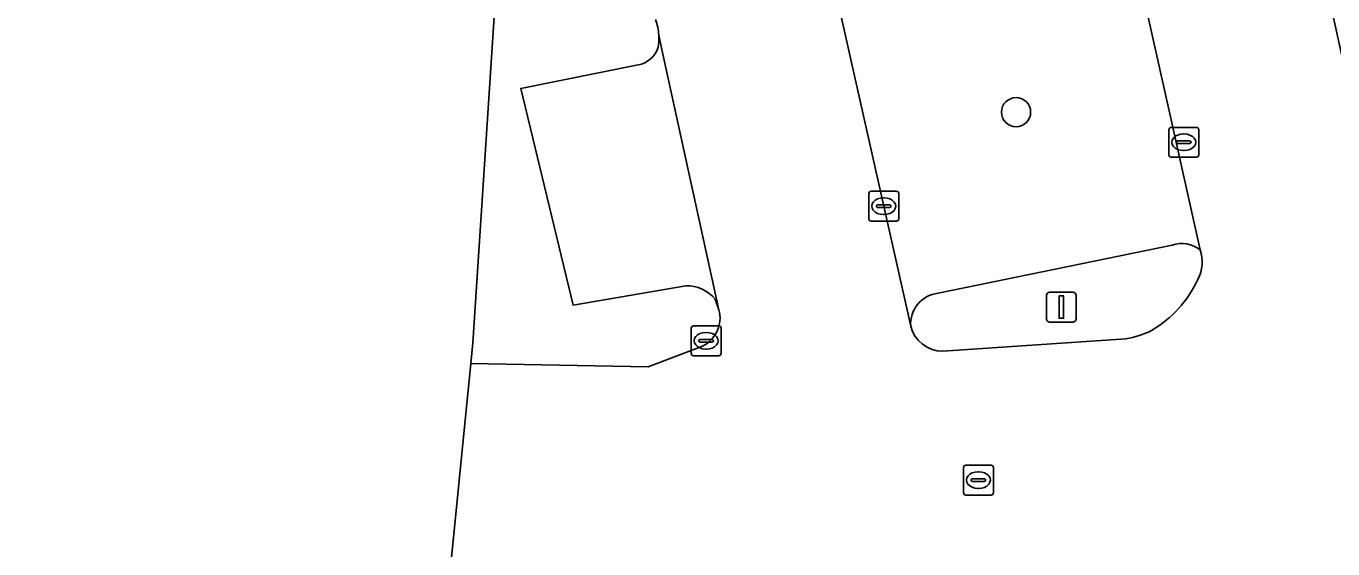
# Model space of a CAD drawing. Extents: x 160030 to 160839, y 385325 to 386450.
# Drawn here: x 160736.55 to 160780.35, y 385389.85 to 385407.38 of the extents above; entities that cross this region are included whole.
import ezdxf

# ---------------------------------------------------------------- set-up
doc = ezdxf.new("R2010")
doc.units = 0
for name, color, linetype in [('IMGEO_Boom', 7, 'Continuous'), ('IMGEO_Erf', 7, 'Continuous'), ('IMGEO_Kolk', 7, 'Continuous'), ('IMGEO_Lichtmast', 7, 'Continuous'), ('IMGEO_Muur', 7, 'Continuous'), ('IMGEO_Parkeervlak_open', 7, 'Continuous'), ('IMGEO_Rijbaan_lokaal_open', 7, 'Continuous'), ('IMGEO_Rioolput', 7, 'Continuous'), ('IMGEO_Verkeerseiland_open', 7, 'Continuous'), ('IMGEO_Voetpad_open', 7, 'Continuous')]:
    doc.layers.add(name, color=color, linetype=linetype)

msp = doc.modelspace()

# ---------------------------------------------------------------- linework, layer by layer
at = {"layer": 'IMGEO_Boom'}
msp.add_circle((160769.729, 385404.499), 0.489, dxfattribs=at)
at = {"layer": 'IMGEO_Erf'}
msp.add_lwpolyline([(160750.65, 385388), (160751.451, 385396.075), (160751.519, 385396.757), (160752.844, 385416.93)], dxfattribs=at)
at = {"layer": 'IMGEO_Kolk'}
for p, q in [((160774.851, 385403.062), (160774.851, 385403.914)), ((160774.926, 385403.988), (160775.778, 385403.988)), ((160775.852, 385403.914), (160775.852, 385403.062)), ((160775.11, 385403.482), (160775.11, 385403.494)), ((160775.548, 385403.445), (160775.15, 385403.445)), ((160775.153, 385403.531), (160775.551, 385403.531)), ((160775.339, 385403.768), (160775.364, 385403.768)), ((160775.594, 385403.494), (160775.594, 385403.482)), ((160775.778, 385402.988), (160774.926, 385402.988)), ((160775.362, 385403.208), (160775.337, 385403.208)), ((160764.794, 385400.919), (160764.794, 385401.771)), ((160764.869, 385401.845), (160765.721, 385401.845)), ((160765.282, 385401.625), (160765.307, 385401.625)), ((160765.795, 385401.771), (160765.795, 385400.919)), ((160765.053, 385401.339), (160765.053, 385401.351)), ((160765.491, 385401.302), (160765.093, 385401.302)), ((160765.096, 385401.388), (160765.494, 385401.388)), ((160765.537, 385401.351), (160765.537, 385401.339)), ((160765.721, 385400.845), (160764.869, 385400.845)), ((160765.305, 385401.065), (160765.28, 385401.065)), ((160758.84, 385396.406), (160758.84, 385397.258)), ((160758.915, 385397.332), (160759.767, 385397.332)), ((160759.841, 385397.258), (160759.841, 385396.406)), ((160759.099, 385396.826), (160759.099, 385396.838)), ((160759.537, 385396.789), (160759.139, 385396.789)), ((160759.142, 385396.875), (160759.54, 385396.875)), ((160759.328, 385397.112), (160759.353, 385397.112)), ((160759.583, 385396.838), (160759.583, 385396.826)), ((160759.351, 385396.552), (160759.326, 385396.552)), ((160759.767, 385396.332), (160758.915, 385396.332))]:
    msp.add_line(p, q, dxfattribs=at)
for points in [[(160774.851, 385403.062), (160774.851, 385403.914)], [(160774.926, 385403.988), (160775.778, 385403.988)], [(160775.852, 385403.914), (160775.852, 385403.062)], [(160775.778, 385402.988), (160774.926, 385402.988)], [(160764.794, 385400.919), (160764.794, 385401.771)], [(160764.869, 385401.845), (160765.721, 385401.845)], [(160765.795, 385401.771), (160765.795, 385400.919)], [(160765.721, 385400.845), (160764.869, 385400.845)], [(160758.84, 385396.406), (160758.84, 385397.258)], [(160758.915, 385397.332), (160759.767, 385397.332)], [(160759.841, 385397.258), (160759.841, 385396.406)], [(160759.767, 385396.332), (160758.915, 385396.332)]]:
    msp.add_lwpolyline(points, dxfattribs=at)
for centre, radius, start, end in [((160774.928, 385403.912), 0.0765, 91.552, 178.448), ((160774.928, 385403.912), 0.0765, 91.552, 178.448), ((160775.776, 385403.912), 0.0765, 1.552, 88.448), ((160775.776, 385403.912), 0.0765, 1.552, 88.448), ((160775.15, 385403.491), 0.0403, 85.8775, 175.7526), ((160775.147, 385403.481), 0.0366, 178.938, 274.7102), ((160775.551, 385403.488), 0.043, 264.8664, 352.4533), ((160775.555, 385403.493), 0.0386, 1.7309, 96.639), ((160774.928, 385403.064), 0.0765, 181.552, 268.448), ((160774.928, 385403.064), 0.0765, 181.552, 268.448), ((160775.776, 385403.064), 0.0765, 271.552, 358.448), ((160775.776, 385403.064), 0.0765, 271.552, 358.448), ((160764.871, 385401.769), 0.0765, 91.552, 178.448), ((160764.871, 385401.769), 0.0765, 91.552, 178.448), ((160765.719, 385401.769), 0.0765, 1.552, 88.448), ((160765.719, 385401.769), 0.0765, 1.552, 88.448), ((160765.093, 385401.348), 0.0403, 85.8775, 175.7526), ((160765.09, 385401.338), 0.0366, 178.938, 274.7102), ((160765.494, 385401.345), 0.043, 264.8664, 352.4533), ((160765.498, 385401.35), 0.0386, 1.7309, 96.639), ((160764.871, 385400.921), 0.0765, 181.552, 268.448), ((160764.871, 385400.921), 0.0765, 181.552, 268.448), ((160765.719, 385400.921), 0.0765, 271.552, 358.448), ((160765.719, 385400.921), 0.0765, 271.552, 358.448), ((160758.917, 385397.256), 0.0765, 91.552, 178.448), ((160758.917, 385397.256), 0.0765, 91.552, 178.448), ((160759.765, 385397.256), 0.0765, 1.552, 88.448), ((160759.765, 385397.256), 0.0765, 1.552, 88.448), ((160759.139, 385396.835), 0.0403, 85.8775, 175.7526), ((160759.136, 385396.825), 0.0366, 178.938, 274.7102), ((160759.54, 385396.832), 0.043, 264.8664, 352.4533), ((160759.544, 385396.837), 0.0386, 1.7309, 96.639), ((160758.917, 385396.408), 0.0765, 181.552, 268.448), ((160758.917, 385396.408), 0.0765, 181.552, 268.448), ((160759.765, 385396.408), 0.0765, 271.552, 358.448), ((160759.765, 385396.408), 0.0765, 271.552, 358.448)]:
    msp.add_arc(centre, radius, start, end, dxfattribs=at)
for centre, major_axis, ratio, start_param, end_param in [((160775.338, 385403.488), (-0.387, 0.002), 0.722429, 4.712389, 7.853982), ((160775.363, 385403.488), (-0.39, 0.002), 0.717154, 1.570796, 4.712389), ((160765.281, 385401.345), (-0.387, 0.002), 0.722429, 4.712389, 7.853982), ((160765.306, 385401.345), (-0.39, 0.002), 0.717154, 1.570796, 4.712389), ((160759.327, 385396.832), (-0.387, 0.002), 0.722429, 4.712389, 7.853982), ((160759.352, 385396.832), (-0.39, 0.002), 0.717154, 1.570796, 4.712389)]:
    msp.add_ellipse(centre, major_axis=major_axis, ratio=ratio, start_param=start_param, end_param=end_param, dxfattribs=at)
at = {"layer": 'IMGEO_Lichtmast'}
for p, q in [((160770.753, 385397.561), (160770.753, 385398.361)), ((160770.753, 385398.361), (160770.753, 385397.561)), ((160770.853, 385398.461), (160771.643, 385398.461)), ((160771.643, 385398.461), (160770.853, 385398.461)), ((160771.743, 385398.361), (160771.743, 385397.561)), ((160771.743, 385397.561), (160771.743, 385398.361)), ((160771.643, 385397.461), (160770.853, 385397.461)), ((160770.853, 385397.461), (160771.643, 385397.461))]:
    msp.add_line(p, q, dxfattribs=at)
msp.add_lwpolyline([(160771.173, 385398.336), (160771.323, 385398.336), (160771.323, 385397.586), (160771.173, 385397.586), (160771.173, 385398.336)], dxfattribs=at)
for centre, start, end in [((160770.853, 385398.361), 90, 180), ((160770.853, 385398.361), 90, 180), ((160771.643, 385398.361), 0, 90), ((160771.643, 385398.361), 360, 90), ((160770.853, 385397.561), 180, 270), ((160770.853, 385397.561), 180, 270), ((160771.643, 385397.561), 270, 0), ((160771.643, 385397.561), 270, 0)]:
    msp.add_arc(centre, 0.1, start, end, dxfattribs=at)
at = {"layer": 'IMGEO_Muur'}
for points in [[(160750.705, 385427.021), (160752.844, 385416.93), (160751.519, 385396.757)], [(160751.451, 385396.075), (160751.519, 385396.757)], [(160750.65, 385388), (160751.451, 385396.075)]]:
    msp.add_lwpolyline(points, dxfattribs=at)
at = {"layer": 'IMGEO_Parkeervlak_open'}
for points in [[(160757.25, 385438.208), (160760.234, 385424.445), (160763.204, 385410.646), (160766.199, 385397.317)], [(160775.9, 385399.882), (160774.858, 385404.541), (160772.992, 385412.884), (160770.389, 385424.525)], [(160759.648, 385398.225), (160759.771, 385397.868), (160757.835, 385406.699), (160757.752, 385407.084)], [(160757.063, 385406.081), (160753.127, 385405.293), (160754.88, 385398.029), (160758.657, 385398.674)], [(160767.114, 385398.427), (160774.965, 385400.039)]]:
    msp.add_lwpolyline(points, dxfattribs=at)
for centre, radius, start, end in [((160755.934, 385406.974), 1.822, 349.531, 3.4619), ((160756.919, 385406.921), 0.852, 279.6992, 340.9595), ((160775.286, 385399.09), 1.002, 52.2345, 108.7017), ((160758.687, 385397.421), 1.253, 39.8996, 91.352), ((160767.234, 385397.396), 1.038, 96.6515, 184.3493)]:
    msp.add_arc(centre, radius, start, end, dxfattribs=at)
at = {"layer": 'IMGEO_Rijbaan_lokaal_open'}
for points in [[(160759.214, 385396.647), (160757.396, 385395.957), (160751.451, 385396.075), (160750.65, 385388), (160753.902, 385388.053), (160757.033, 385388.105), (160760.164, 385388.156), (160763.295, 385388.207), (160765.988, 385388.375), (160769.168, 385388.608), (160772.347, 385388.841), (160775.527, 385389.074), (160778.707, 385389.307), (160781.886, 385389.54), (160784.316, 385389.718), (160773.25, 385440.048), (160771.31, 385448.855)], [(160766.361, 385438.9), (160767.136, 385439.072), (160768.373, 385433.541), (160770.389, 385424.525), (160772.992, 385412.884), (160774.858, 385404.541), (160775.9, 385399.882)], [(160766.199, 385397.317), (160763.204, 385410.646), (160760.234, 385424.445), (160757.25, 385438.208)], [(160757.752, 385407.084), (160757.835, 385406.699), (160759.771, 385397.868)], [(160773.414, 385396.898), (160767.278, 385396.479)]]:
    msp.add_lwpolyline(points, dxfattribs=at)
for centre, radius, start, end in [((160755.89, 385406.967), 1.866, 3.596, 19.8342), ((160774.746, 385399.474), 1.224, 331.54, 19.4592), ((160772.307, 385400.504), 3.868, 300.5012, 335.3442), ((160758.742, 385397.6), 1.064, 296.3669, 14.5897), ((160767.278, 385397.593), 1.114, 194.3273, 270.0037), ((160772.803, 385400.281), 3.438, 280.2377, 295.2614)]:
    msp.add_arc(centre, radius, start, end, dxfattribs=at)
at = {"layer": 'IMGEO_Rioolput'}
for p, q in [((160767.967, 385391.734), (160767.967, 385392.586)), ((160768.042, 385392.66), (160768.894, 385392.66)), ((160768.455, 385392.44), (160768.48, 385392.44)), ((160768.968, 385392.586), (160768.968, 385391.734)), ((160768.226, 385392.154), (160768.226, 385392.166)), ((160768.664, 385392.117), (160768.266, 385392.117)), ((160768.269, 385392.203), (160768.667, 385392.203)), ((160768.71, 385392.166), (160768.71, 385392.154)), ((160768.894, 385391.66), (160768.042, 385391.66)), ((160768.478, 385391.88), (160768.453, 385391.88))]:
    msp.add_line(p, q, dxfattribs=at)
for points in [[(160767.967, 385391.734), (160767.967, 385392.586)], [(160768.042, 385392.66), (160768.894, 385392.66)], [(160768.968, 385392.586), (160768.968, 385391.734)], [(160768.894, 385391.66), (160768.042, 385391.66)]]:
    msp.add_lwpolyline(points, dxfattribs=at)
for centre, radius, start, end in [((160768.044, 385392.584), 0.0765, 91.552, 178.448), ((160768.044, 385392.584), 0.0765, 91.552, 178.448), ((160768.892, 385392.584), 0.0765, 1.552, 88.448), ((160768.892, 385392.584), 0.0765, 1.552, 88.448), ((160768.266, 385392.163), 0.0403, 85.8775, 175.7526), ((160768.263, 385392.153), 0.0366, 178.938, 274.7102), ((160768.667, 385392.16), 0.043, 264.8664, 352.4533), ((160768.671, 385392.165), 0.0386, 1.7309, 96.639), ((160768.044, 385391.736), 0.0765, 181.552, 268.448), ((160768.044, 385391.736), 0.0765, 181.552, 268.448), ((160768.892, 385391.736), 0.0765, 271.552, 358.448), ((160768.892, 385391.736), 0.0765, 271.552, 358.448)]:
    msp.add_arc(centre, radius, start, end, dxfattribs=at)
for centre, major_axis, ratio, start_param, end_param in [((160768.454, 385392.16), (-0.387, 0.002), 0.722429, 4.712389, 7.853982), ((160768.479, 385392.16), (-0.39, 0.002), 0.717154, 1.570796, 4.712389)]:
    msp.add_ellipse(centre, major_axis=major_axis, ratio=ratio, start_param=start_param, end_param=end_param, dxfattribs=at)
at = {"layer": 'IMGEO_Verkeerseiland_open'}
for points in [[(160774.965, 385400.039), (160767.114, 385398.427)], [(160767.278, 385396.479), (160773.414, 385396.898)]]:
    msp.add_lwpolyline(points, dxfattribs=at)
for centre, radius, start, end in [((160775.286, 385399.09), 1.002, 52.2345, 108.7017), ((160774.746, 385399.474), 1.224, 331.54, 19.4592), ((160772.307, 385400.504), 3.868, 300.5012, 335.3442), ((160767.234, 385397.396), 1.038, 96.6515, 184.3493), ((160767.278, 385397.593), 1.114, 194.3273, 270.0037), ((160772.803, 385400.281), 3.438, 280.2377, 295.2614)]:
    msp.add_arc(centre, radius, start, end, dxfattribs=at)
at = {"layer": 'IMGEO_Voetpad_open'}
for points in [[(160733.019, 385447.599), (160731.255, 385448.462), (160726.959, 385449.349), (160720.793, 385450.546), (160720.779, 385449.623), (160725.493, 385448.718), (160729.843, 385447.8), (160732.046, 385446.957), (160747.604, 385437.915), (160749.051, 385436.742), (160745.497, 385428.823), (160746.187, 385428.561), (160750.705, 385427.021), (160752.844, 385416.93), (160751.519, 385396.757), (160751.451, 385396.075), (160757.396, 385395.957), (160759.214, 385396.647)], [(160758.657, 385398.674), (160754.88, 385398.029), (160753.127, 385405.293), (160757.063, 385406.081)], [(160759.771, 385397.868), (160759.648, 385398.225)]]:
    msp.add_lwpolyline(points, dxfattribs=at)
for centre, radius, start, end in [((160755.89, 385406.967), 1.866, 3.596, 19.8342), ((160755.934, 385406.974), 1.822, 349.531, 3.4619), ((160756.919, 385406.921), 0.852, 279.6992, 340.9595), ((160758.687, 385397.421), 1.253, 39.8996, 91.352), ((160758.742, 385397.6), 1.064, 296.3669, 14.5897)]:
    msp.add_arc(centre, radius, start, end, dxfattribs=at)

doc.saveas('drawing.dxf')
